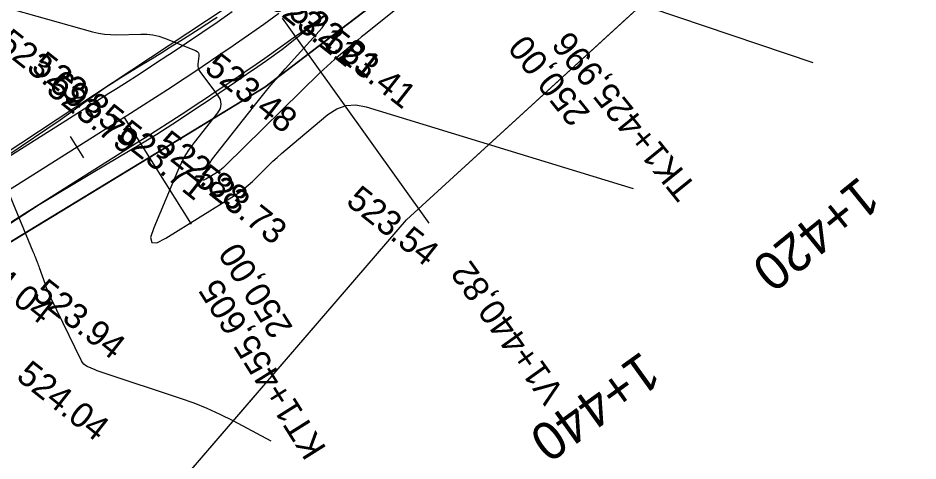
# Model space of a CAD drawing. Extents: x -636600 to -628587, y -1090963 to -1085869.
# Drawn here: x -629735.5 to -629664.1, y -1089769.7 to -1089734.5 of the extents above; entities that cross this region are included whole.
import ezdxf

# ---------------------------------------------------------------- set-up
doc = ezdxf.new("R2010")
doc.units = 0
for name, color, linetype in [('01_PARCELY_NÁVRH_PC', 7, 'Continuous'), ('21', 7, 'Continuous'), ('Ex_Minor Contours', 7, 'Continuous'), ('HEKTOMETRY20', 7, 'Continuous'), ('HL_BODY', 7, 'Continuous'), ('koty_vše', 7, 'Continuous'), ('PARCELY_NÁVRH_SILNICE_ŽELEZNICE', 7, 'Continuous'), ('POLOMERY', 7, 'Continuous'), ('situace_osa', 7, 'Continuous'), ('situace_těleso', 7, 'Continuous'), ('situace_vozovka', 7, 'Continuous'), ('VRCHOLY', 7, 'Continuous')]:
    doc.layers.add(name, color=color, linetype=linetype)

msp = doc.modelspace()

# ---------------------------------------------------------------- linework, layer by layer
at = {"layer": '01_PARCELY_NÁVRH_PC'}
msp.add_lwpolyline([(-629647.363, -1089680.417), (-629666.288, -1089692.668), (-629711.76, -1089728.929), (-629739.767, -1089747.431), (-629770.066, -1089766.37), (-629781.624, -1089778.209), (-629800.275, -1089807.802), (-629798.048, -1089809.483), (-629791.307, -1089814.356), (-629789.014, -1089815.993), (-629775.661, -1089789.328), (-629773.774, -1089778.258), (-629755.349, -1089764.02), (-629715.944, -1089740.02), (-629693.039, -1089722.565), (-629669.229, -1089703.189), (-629636.498, -1089682.368)], dxfattribs=at)
at = {"layer": '21'}
for p, q in [((-629693.039, -1089722.565), (-629715.944, -1089740.02)), ((-629704.711, -1089750.564), (-629683.036, -1089730.713)), ((-629715.944, -1089740.02), (-629755.349, -1089764.02)), ((-629724.72, -1089773.793), (-629704.711, -1089750.564))]:
    msp.add_line(p, q, dxfattribs=at)
at = {"layer": 'Ex_Minor Contours'}
for points in [[(-629672.444, -1089738.109), (-629694, -1089730.812)], [(-629736.748, -1089733.625), (-629729.613, -1089735.629), (-629729.144, -1089735.742), (-629728.671, -1089735.819), (-629728.193, -1089735.861), (-629727.71, -1089735.866), (-629725.773, -1089735.817), (-629725.292, -1089735.828), (-629724.82, -1089735.887), (-629724.357, -1089735.994), (-629723.902, -1089736.148), (-629721.432, -1089737.121), (-629721.302, -1089737.194), (-629721.215, -1089737.292), (-629721.171, -1089737.415), (-629721.17, -1089737.563), (-629721.25, -1089738.208), (-629721.255, -1089738.366), (-629721.231, -1089738.515), (-629721.177, -1089738.657), (-629721.094, -1089738.791), (-629719.685, -1089740.664), (-629719.486, -1089741.019), (-629719.422, -1089741.372), (-629719.494, -1089741.724), (-629719.701, -1089742.074), (-629721.551, -1089744.423), (-629721.932, -1089744.943), (-629722.276, -1089745.484), (-629722.582, -1089746.047), (-629722.85, -1089746.633), (-629724.757, -1089751.192), (-629724.997, -1089751.963), (-629724.917, -1089752.356), (-629724.516, -1089752.372), (-629723.794, -1089752.011), (-629718.358, -1089748.627), (-629717.978, -1089748.376), (-629717.613, -1089748.105), (-629717.264, -1089747.814), (-629716.93, -1089747.503), (-629715.627, -1089746.223), (-629715.298, -1089745.906), (-629714.963, -1089745.596), (-629714.622, -1089745.292), (-629714.274, -1089744.996), (-629710.93, -1089742.197), (-629710.235, -1089741.736), (-629709.499, -1089741.48), (-629708.72, -1089741.429), (-629707.901, -1089741.583), (-629686.71, -1089748.063)], [(-629704.63, -1089733.125), (-629707.951, -1089735.797), (-629708.261, -1089736.047), (-629708.569, -1089736.299), (-629708.876, -1089736.552), (-629709.182, -1089736.807), (-629710.403, -1089737.829), (-629710.706, -1089738.087), (-629711.003, -1089738.351), (-629711.295, -1089738.622), (-629711.582, -1089738.898), (-629719.056, -1089746.242), (-629719.227, -1089746.4), (-629719.405, -1089746.549), (-629719.591, -1089746.687), (-629719.786, -1089746.816), (-629720.624, -1089747.338), (-629720.767, -1089747.409), (-629720.847, -1089747.406), (-629720.863, -1089747.328), (-629720.815, -1089747.175), (-629720.496, -1089746.413), (-629720.411, -1089746.226), (-629720.313, -1089746.046), (-629720.203, -1089745.873), (-629720.081, -1089745.707), (-629716.549, -1089741.22), (-629716.007, -1089740.544), (-629715.454, -1089739.877), (-629714.891, -1089739.219), (-629714.316, -1089738.57), (-629711.392, -1089735.325), (-629711.178, -1089735.011), (-629711.09, -1089734.688), (-629711.128, -1089734.356)], [(-629715.444, -1089768.112), (-629718.462, -1089766.507), (-629719.473, -1089765.996), (-629720.504, -1089765.529), (-629721.554, -1089765.106), (-629722.622, -1089764.728), (-629728.767, -1089762.695), (-629728.928, -1089762.64), (-629729.087, -1089762.58), (-629729.245, -1089762.517), (-629729.402, -1089762.45), (-629730.024, -1089762.174), (-629730.17, -1089762.095), (-629730.295, -1089761.994), (-629730.4, -1089761.873), (-629730.484, -1089761.73), (-629732.934, -1089756.691), (-629733.049, -1089756.445), (-629733.157, -1089756.196), (-629733.258, -1089755.943), (-629733.351, -1089755.688), (-629733.814, -1089754.362), (-629733.852, -1089754.254), (-629733.891, -1089754.147), (-629733.931, -1089754.04), (-629733.972, -1089753.933), (-629734.137, -1089753.506), (-629734.179, -1089753.4), (-629734.221, -1089753.293), (-629734.264, -1089753.187), (-629734.308, -1089753.082), (-629736.118, -1089748.738)]]:
    msp.add_lwpolyline(points, dxfattribs=at)
at = {"layer": 'HEKTOMETRY20'}
msp.add_lwpolyline([(-629730.294, -1089745.63), (-629731.359, -1089743.938)], dxfattribs=at)
at = {"layer": 'HL_BODY'}
msp.add_lwpolyline([(-629727.107, -1089742.443), (-629721.78, -1089750.906)], dxfattribs=at)
at = {"layer": 'PARCELY_NÁVRH_SILNICE_ŽELEZNICE'}
msp.add_lwpolyline([(-629636.498, -1089682.368), (-629669.229, -1089703.189), (-629693.039, -1089722.565), (-629715.944, -1089740.02), (-629755.349, -1089764.02), (-629773.774, -1089778.258), (-629775.661, -1089789.328), (-629789.014, -1089815.993), (-629763.271, -1089834.375), (-629762.496, -1089834.892), (-629746.798, -1089807.362), (-629739.641, -1089797.354), (-629724.72, -1089773.793), (-629704.711, -1089750.564), (-629683.036, -1089730.713), (-629659.95, -1089713.109)], dxfattribs=at)
at = {"layer": 'POLOMERY'}
msp.add_lwpolyline([(-629727.107, -1089742.443), (-629721.78, -1089750.906)], dxfattribs=at)
at = {"layer": 'situace_osa'}
msp.add_lwpolyline([(-629714.819, -1089734.19), (-629716.025, -1089735.048), (-629717.237, -1089735.899), (-629718.255, -1089736.605), (-629718.453, -1089736.742), (-629719.675, -1089737.578), (-629720.902, -1089738.407), (-629722.133, -1089739.229), (-629722.398, -1089739.404), (-629723.369, -1089740.044), (-629724.611, -1089740.851), (-629725.856, -1089741.65), (-629726.596, -1089742.12), (-629727.107, -1089742.443), (-629730.827, -1089744.784), (-629735.058, -1089747.448), (-629739.29, -1089750.111)], dxfattribs=at)
at = {"layer": 'situace_těleso'}
for points in [[(-629711.077, -1089734.285), (-629712.239, -1089735.228), (-629712.782, -1089735.649), (-629713.417, -1089736.15), (-629714.594, -1089737.073), (-629715.817, -1089737.934), (-629716.843, -1089738.649), (-629717.044, -1089738.788), (-629718.275, -1089739.636), (-629719.512, -1089740.477), (-629720.752, -1089741.312), (-629721.019, -1089741.49), (-629721.997, -1089742.14), (-629723.247, -1089742.961), (-629724.501, -1089743.776), (-629725.251, -1089744.244), (-629725.776, -1089744.557), (-629729.556, -1089746.804), (-629733.851, -1089749.366), (-629738.042, -1089752.093)], [(-629736.33, -1089745.428), (-629732.185, -1089742.626), (-629728.608, -1089740.059), (-629728.103, -1089739.737), (-629727.375, -1089739.269), (-629726.126, -1089738.506), (-629724.877, -1089737.741), (-629723.898, -1089737.134), (-629723.632, -1089736.968), (-629722.392, -1089736.188), (-629721.157, -1089735.4), (-629719.926, -1089734.605), (-629719.725, -1089734.475)]]:
    msp.add_lwpolyline(points, dxfattribs=at)
at = {"layer": 'situace_vozovka'}
for points in [[(-629711.09, -1089734.267), (-629712.297, -1089735.147), (-629712.854, -1089735.549), (-629713.509, -1089736.02), (-629714.727, -1089736.886), (-629715.949, -1089737.744), (-629716.976, -1089738.457), (-629717.177, -1089738.595), (-629718.41, -1089739.439), (-629719.647, -1089740.275), (-629720.89, -1089741.104), (-629721.157, -1089741.281), (-629722.137, -1089741.926), (-629723.39, -1089742.741), (-629724.647, -1089743.547), (-629725.392, -1089744.021), (-629725.908, -1089744.347), (-629729.628, -1089746.688), (-629733.86, -1089749.352), (-629738.091, -1089752.015)], [(-629711.09, -1089734.267), (-629712.297, -1089735.147), (-629712.854, -1089735.549), (-629713.509, -1089736.02), (-629714.727, -1089736.886), (-629715.949, -1089737.744), (-629716.976, -1089738.457), (-629717.177, -1089738.595), (-629718.41, -1089739.439), (-629719.647, -1089740.275), (-629720.89, -1089741.104), (-629721.157, -1089741.281), (-629722.137, -1089741.926), (-629723.39, -1089742.741), (-629724.647, -1089743.547), (-629725.392, -1089744.021), (-629725.908, -1089744.347), (-629729.628, -1089746.688), (-629733.86, -1089749.352), (-629738.091, -1089752.015)], [(-629718.524, -1089734.053), (-629719.533, -1089734.753), (-629719.73, -1089734.889), (-629720.941, -1089735.718), (-629722.156, -1089736.54), (-629723.376, -1089737.354), (-629723.639, -1089737.527), (-629724.602, -1089738.161), (-629725.832, -1089738.961), (-629727.066, -1089739.753), (-629727.799, -1089740.219), (-629728.306, -1089740.539), (-629732.025, -1089742.88), (-629736.257, -1089745.543)], [(-629718.524, -1089734.053), (-629719.533, -1089734.753), (-629719.73, -1089734.889), (-629720.941, -1089735.718), (-629722.156, -1089736.54), (-629723.376, -1089737.354), (-629723.639, -1089737.527), (-629724.602, -1089738.161), (-629725.832, -1089738.961), (-629727.066, -1089739.753), (-629727.799, -1089740.219), (-629728.306, -1089740.539), (-629732.025, -1089742.88), (-629736.257, -1089745.543)]]:
    msp.add_lwpolyline(points, dxfattribs=at)
at = {"layer": 'VRCHOLY'}
msp.add_lwpolyline([(-629714.563, -1089734.547), (-629702.926, -1089750.813)], dxfattribs=at)

# ---------------------------------------------------------------- texts
at = {"layer": 'HEKTOMETRY20'}
for s, rotation, p in [('1+420', 218.97371, (-629668.756, -1089747.01)), ('1+440', 215.76413, (-629686.023, -1089760.898))]:
    msp.add_text(s, height=3, rotation=rotation, dxfattribs=at).set_placement(p)
at = {"layer": 'HL_BODY'}
for s, rotation, p in [('TK1+425,996', 128.97371, (-629681.592, -1089747.978)), ('KT1+455,605', 122.1878, (-629711.008, -1089768.703))]:
    msp.add_text(s, height=2, rotation=rotation, dxfattribs=at).set_placement(p)
at = {"layer": 'koty_vše'}
for s, p in [('523.11', (-629715.866, -1089733.444)), ('522.81', (-629714.17, -1089734.35)), ('523.69', (-629737.282, -1089736.813)), ('523.41', (-629711.392, -1089736.771)), ('523.85', (-629734.561, -1089738.616)), ('523.48', (-629720.829, -1089738.712)), ('523.79', (-629733.381, -1089740.401)), ('523.71', (-629727.895, -1089744.029)), ('522.88', (-629724.723, -1089744.875)), ('523.73', (-629721.652, -1089747.553)), ('523.54', (-629709.596, -1089749.257)), ('524.04', (-629740.13, -1089753.864)), ('523.94', (-629734.461, -1089756.655)), ('524.04', (-629735.753, -1089763.138))]:
    msp.add_text(s, height=2, rotation=321.72649, dxfattribs=at).set_placement(p)
at = {"layer": 'POLOMERY'}
for rotation, p in [(128.97371, (-629690.057, -1089742.067)), (122.1878, (-629713.666, -1089759.103))]:
    msp.add_text('250,00', height=2, rotation=rotation, dxfattribs=at).set_placement(p)
at = {"layer": 'VRCHOLY'}
msp.add_text('V1+440,82', height=2, rotation=125.58075, dxfattribs=at).set_placement((-629692.098, -1089764.229))

doc.saveas('drawing.dxf')
